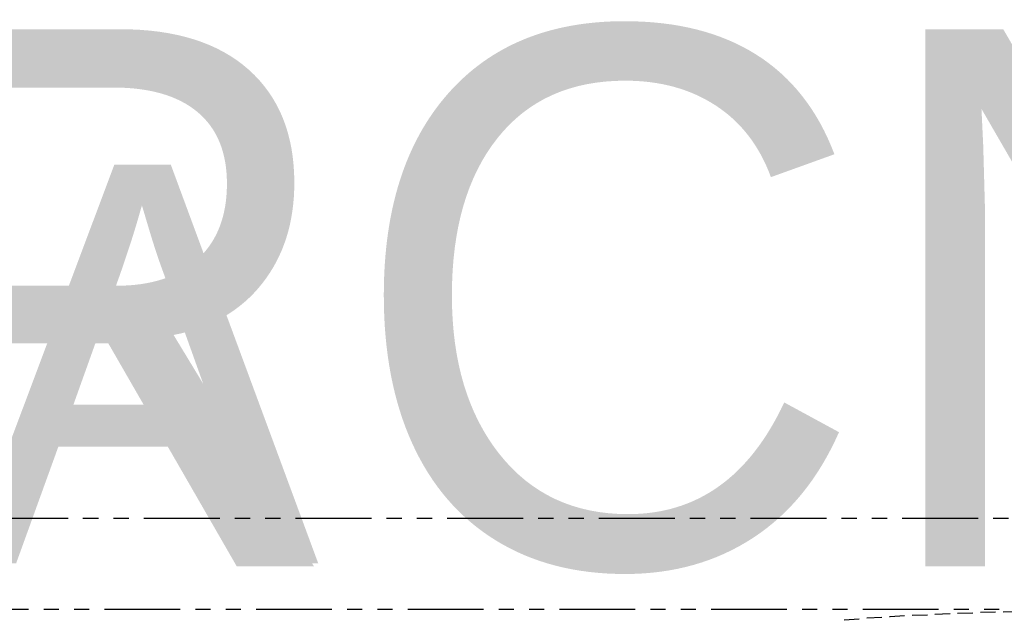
# Model space of a CAD drawing. Header units: feet. Extents: x -79 to 198, y -22 to 181.
# Tile 710 of 982: x 58 to 90, y 160 to 180. Entities that reach past the tile are written whole.
import ezdxf
from ezdxf.enums import TextEntityAlignment as Align

# ---------------------------------------------------------------- set-up
doc = ezdxf.new("R2010")
doc.units = ezdxf.units.FT
doc.layers.add('A-LINEA', color=7, linetype='CONTINUOUS')
doc.layers.add('A-TEXTO-PDF', color=3, linetype='CONTINUOUS')

msp = doc.modelspace()

# ---------------------------------------------------------------- linework, layer by layer
at = {"layer": 'A-LINEA'}
for p, q in [((59.28, 163.2578), (56.7733, 163.2578)), ((60.28, 163.2578), (59.7733, 163.2578)), ((61.28, 163.2578), (60.7733, 163.2578)), ((64.28, 163.2578), (61.7733, 163.2578)), ((65.28, 163.2578), (64.7733, 163.2578)), ((66.28, 163.2578), (65.7733, 163.2578)), ((69.28, 163.2578), (66.7733, 163.2578)), ((70.28, 163.2578), (69.7733, 163.2578)), ((71.28, 163.2578), (70.7733, 163.2578)), ((74.28, 163.2578), (71.7733, 163.2578)), ((75.28, 163.2578), (74.7733, 163.2578)), ((76.28, 163.2578), (75.7733, 163.2578)), ((79.28, 163.2578), (76.7733, 163.2578)), ((80.28, 163.2578), (79.7733, 163.2578)), ((81.28, 163.2578), (80.7733, 163.2578)), ((84.28, 163.2578), (81.7733, 163.2578)), ((85.28, 163.2578), (84.7733, 163.2578)), ((86.28, 163.2578), (85.7733, 163.2578)), ((89.28, 163.2578), (86.7733, 163.2578)), ((90.28, 163.2578), (89.7733, 163.2578)), ((57.9733, 160.2578), (55.48, 160.2578)), ((58.9733, 160.2578), (58.48, 160.2578)), ((59.9733, 160.2578), (59.48, 160.2578)), ((62.9733, 160.2578), (60.48, 160.2578)), ((63.9733, 160.2578), (63.48, 160.2578)), ((64.9733, 160.2578), (64.48, 160.2578)), ((67.9733, 160.2578), (65.48, 160.2578)), ((68.9733, 160.2578), (68.48, 160.2578)), ((69.9733, 160.2578), (69.48, 160.2578)), ((72.9733, 160.2578), (70.48, 160.2578)), ((73.9733, 160.2578), (73.48, 160.2578)), ((74.9733, 160.2578), (74.48, 160.2578)), ((77.9733, 160.2578), (75.48, 160.2578)), ((78.9733, 160.2578), (78.48, 160.2578)), ((79.9733, 160.2578), (79.48, 160.2578)), ((82.9733, 160.2578), (80.48, 160.2578)), ((83.9733, 160.2578), (83.48, 160.2578)), ((84.9733, 160.2578), (84.48, 160.2578)), ((87.9733, 160.2578), (85.48, 160.2578)), ((87.6133, 160.0711), (87.1067, 160.0578)), ((88.36, 160.1111), (87.8533, 160.0844)), ((88.9733, 160.2578), (88.48, 160.2578)), ((89.1067, 160.1378), (88.6, 160.1244)), ((89.8533, 160.1644), (89.36, 160.1511)), ((89.9733, 160.2578), (89.48, 160.2578)), ((90.6, 160.1778), (90.1067, 160.1644)), ((85.36, 159.9378), (84.8667, 159.8978)), ((86.1067, 159.9911), (85.6133, 159.9644))]:
    msp.add_line(p, q, dxfattribs=at)
msp.add_lwpolyline([(86.8533, 160.0444), (86.3733, 160.0178), (86.36, 160.0178)], dxfattribs=at)

# ---------------------------------------------------------------- texts
at = {"layer": 'A-TEXTO-PDF'}
for s, height, p in [('TNEMHCAORCNE', 17.716, (17.1598, 161.6769)), ('ELBAWOLLA', 13.144, (14.3198, 161.7794))]:
    msp.add_text(s, height=height, dxfattribs=at).set_placement(p, align=Align.CENTER)

doc.saveas('drawing.dxf')
